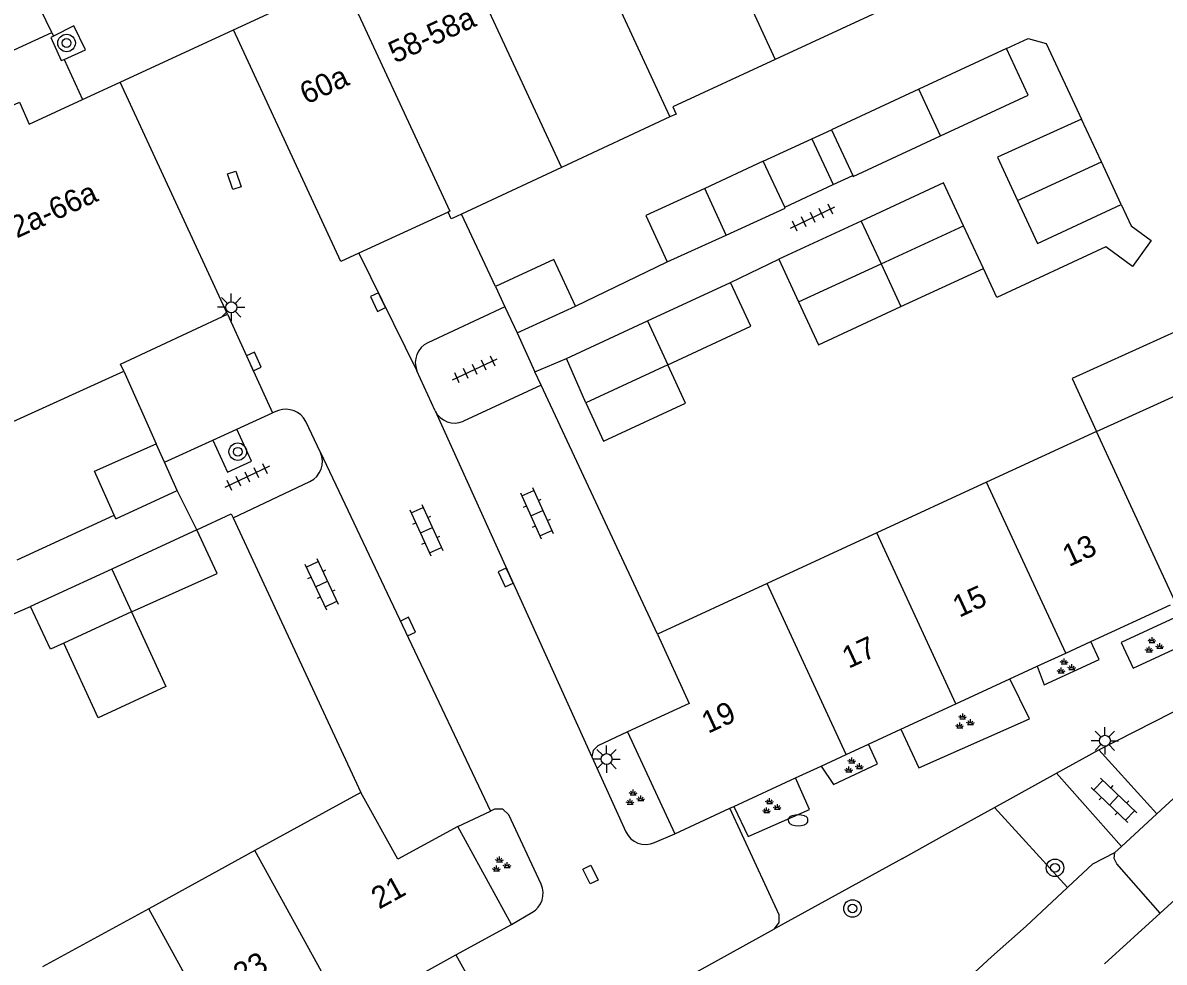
# Model space of a CAD drawing. Extents: x 132998 to 136004, y 396998 to 398512.
# Drawn here: x 133489.2 to 133541.3, y 398242.9 to 398285.7 of the extents above; entities that cross this region are included whole.
import ezdxf

# ---------------------------------------------------------------- set-up
doc = ezdxf.new("R2010")
doc.units = 0
for name, color, linetype in [('gg-afsc-erfafscheiding', 7, 'Continuous'), ('gg-afsc-hekwerk', 7, 'Continuous'), ('gg-afsc-muur', 7, 'Continuous'), ('gg-anno-huisnummerreeks BGT', 7, 'Continuous'), ('gg-anno-openbare ruimte label', 7, 'Continuous'), ('gg-bbg-bijgebouw', 7, 'Continuous'), ('gg-bbg-gedigitaliseerde bebouwing', 7, 'Continuous'), ('gg-bbg-gedigitaliseerde bijgebouw', 7, 'Continuous'), ('gg-bbg-hoofdgebouw', 7, 'Continuous'), ('gg-bbg-luifel en loopbrug', 7, 'Continuous'), ('gg-bbg-tussenscheiding', 7, 'Continuous'), ('gg-knt-verharding', 7, 'Continuous'), ('gg-knt-verharding nz', 7, 'Continuous'), ('gt-grn-groengrens', 7, 'Continuous'), ('gt-grn-weggrens', 7, 'Continuous'), ('gt-symb-boom', 7, 'Continuous'), ('gt-symb-brandkraan', 7, 'Continuous'), ('gt-symb-groenvak', 7, 'Continuous'), ('gt-symb-klinker verharding', 7, 'Continuous'), ('gt-symb-kolk', 7, 'Continuous'), ('gt-symb-kolk center center', 7, 'Continuous'), ('gt-symb-lichtmast', 7, 'Continuous'), ('gt-symb-tegel verharding', 7, 'Continuous')]:
    doc.layers.add(name, color=color, linetype=linetype)

# ---------------------------------------------------------------- blocks, each defined once
blk = doc.blocks.new('gt0-GRVAK')
at = {"layer": 'gt-symb-groenvak'}
for p, q in [((-0.11, 0.189), (-0.228, 0.24)), ((-0.182, 0.153), (0.088, 0.153)), ((-0.091, 0.211), (-0.156, 0.322)), ((-0.047, 0.214), (-0.047, 0.393)), ((-0.004, 0.211), (0.061, 0.322)), ((0.015, 0.189), (0.133, 0.24)), ((0.262, -0.052), (0.197, 0.059)), ((0.305, -0.049), (0.305, 0.13)), ((0.349, -0.052), (0.414, 0.059)), ((-0.245, -0.228), (-0.363, -0.177)), ((-0.318, -0.264), (-0.047, -0.264)), ((-0.226, -0.206), (-0.291, -0.095)), ((-0.183, -0.203), (-0.183, -0.024)), ((-0.139, -0.206), (-0.074, -0.095)), ((-0.12, -0.228), (-0.002, -0.177)), ((0.243, -0.074), (0.125, -0.023)), ((0.17, -0.11), (0.441, -0.11)), ((0.368, -0.074), (0.486, -0.023))]:
    blk.add_line(p, q, dxfattribs=at)
blk = doc.blocks.new('gt0-KL1')
at = {"layer": 'gt-symb-klinker verharding'}
for p, q in [((-1.15, 0.3), (1.15, 0.3)), ((-1, -0.3), (-1, 0.3)), ((-0.5, 0.3), (-0.5, 0.45)), ((0, -0.3), (0, 0.3)), ((0.5, 0.3), (0.5, 0.45)), ((1, -0.3), (1, 0.3)), ((-1.15, -0.3), (1.15, -0.3)), ((-0.5, -0.45), (-0.5, -0.3)), ((0.5, -0.45), (0.5, -0.3))]:
    blk.add_line(p, q, dxfattribs=at)
blk = doc.blocks.new('gt0-BOOM')
at = {"layer": 'gt-symb-boom'}
for radius in [0.4, 0.2]:
    blk.add_circle((0, 0), radius, dxfattribs=at)
blk = doc.blocks.new('gt0-TEG1')
at = {"layer": 'gt-symb-tegel verharding'}
for p, q in [((-1.125, 0), (1.125, 0)), ((-0.9, -0.25), (-0.9, 0.25)), ((-0.45, -0.25), (-0.45, 0.25)), ((0, -0.25), (0, 0.25)), ((0.45, -0.25), (0.45, 0.25)), ((0.9, -0.25), (0.9, 0.25))]:
    blk.add_line(p, q, dxfattribs=at)
blk = doc.blocks.new('gt0-KOLK')
at = {"layer": 'gt-symb-kolk'}
blk.add_lwpolyline([(0, 0), (0.375, 0), (0.375, 0.4), (-0.375, 0.4), (-0.375, 0), (0, 0)], dxfattribs=at)
blk = doc.blocks.new('gt0-LMAST')
at = {"layer": 'gt-symb-lichtmast'}
for p, q in [((-0.005, 0.246), (-0.005, 0.621)), ((-0.182, 0.173), (-0.447, 0.438)), ((0.172, 0.173), (0.437, 0.438)), ((-0.255, -0.004), (-0.63, -0.004)), ((-0.182, -0.181), (-0.447, -0.446)), ((-0.005, -0.254), (-0.005, -0.629)), ((0.437, -0.446), (0.172, -0.181)), ((0.245, -0.004), (0.62, -0.004))]:
    blk.add_line(p, q, dxfattribs=at)
blk.add_circle((-0.005, -0.004), 0.25, dxfattribs=at)
blk = doc.blocks.new('gt0-KOLKCC')
at = {"layer": 'gt-symb-kolk center center'}
blk.add_lwpolyline([(-0.375, 0.2), (0.375, 0.2), (0.375, -0.2), (-0.375, -0.2)], close=True, dxfattribs=at)
blk = doc.blocks.new('gt0-BR')
at = {"layer": 'gt-symb-brandkraan'}
for centre, radius, start, end in [((-0.244, 0), 0.206, 107.5669, 252.4331), ((0.599, -2.664), 3, 106.892, 107.5669), ((0, -0.691), 0.938, 73.108, 106.892), ((-0.599, -2.664), 3, 72.4331, 73.108), ((0.244, 0), 0.206, 287.567, 72.4331), ((0.599, 2.664), 3, 252.4331, 253.108), ((0, 0.691), 0.938, 253.108, 286.8921), ((-0.599, 2.664), 3, 286.8921, 287.567)]:
    blk.add_arc(centre, radius, start, end, dxfattribs=at)

msp = doc.modelspace()

# ---------------------------------------------------------------- linework, layer by layer
at = {"layer": 'gg-afsc-erfafscheiding'}
for p, q in [((133514.42, 398272.789), (133518.604, 398274.803)), ((133521.498, 398273.871), (133523.7, 398274.93)), ((133512.577, 398269.784), (133514.013, 398270.394)), ((133512.855, 398269.189), (133512.577, 398269.784)), ((133518.16, 398257.82), (133512.855, 398269.189)), ((133488.961, 398261.214), (133493.381, 398263.249)), ((133487.02, 398257.98), (133489.565, 398259.085))]:
    msp.add_line(p, q, dxfattribs=at)
for points in [[(133534.08, 398284.54), (133535.081, 398285.007), (133535.896, 398284.779), (133537.51, 398281.32)], [(133539.32, 398277.42), (133539.771, 398276.448), (133540.692, 398275.777), (133539.839, 398274.604), (133538.621, 398275.491), (133533.646, 398273.182), (133533.03, 398274.51)]]:
    msp.add_lwpolyline(points, dxfattribs=at)
at = {"layer": 'gg-afsc-hekwerk'}
for p, q in [((133541.095, 398245.096), (133543.66, 398247.43)), ((133538.55, 398242.78), (133541.095, 398245.096))]:
    msp.add_line(p, q, dxfattribs=at)
at = {"layer": 'gg-afsc-muur'}
for p, q in [((133510.769, 398273.68), (133509.218, 398276.984)), ((133493.82, 398269.82), (133495.3, 398266.51)), ((133498.805, 398263.126), (133504.64, 398250.6))]:
    msp.add_line(p, q, dxfattribs=at)
msp.add_lwpolyline([(133497.15, 398262.585), (133498.717, 398263.315), (133498.805, 398263.126)], dxfattribs=at)
at = {"layer": 'gg-bbg-bijgebouw'}
for p, q in [((133510.769, 398273.68), (133511.204, 398272.755)), ((133517.708, 398272.111), (133521.498, 398273.871)), ((133511.204, 398272.755), (133511.762, 398271.566)), ((133511.762, 398271.566), (133514.42, 398272.789)), ((133514.013, 398270.394), (133517.708, 398272.111)), ((133514.893, 398268.376), (133514.013, 398270.394)), ((133518.632, 398270.114), (133514.893, 398268.376)), ((133495.677, 398265.662), (133495.3, 398266.51)), ((133496.25, 398264.375), (133495.677, 398265.662)), ((133493.451, 398263.091), (133496.25, 398264.375)), ((133497.15, 398262.585), (133493.268, 398260.794)), ((133498.072, 398260.592), (133497.15, 398262.585)), ((133493.268, 398260.794), (133489.565, 398259.085))]:
    msp.add_line(p, q, dxfattribs=at)
for points in [[(133514.42, 398272.789), (133513.444, 398274.91), (133510.769, 398273.68)], [(133518.632, 398270.114), (133522.425, 398271.876), (133521.498, 398273.871)]]:
    msp.add_lwpolyline(points, dxfattribs=at)
at = {"layer": 'gg-bbg-gedigitaliseerde bebouwing'}
for p, q in [((133528.17, 398286.19), (133523.536, 398284.045)), ((133523.536, 398284.045), (133518.86, 398281.88)), ((133518.732, 398281.42), (133513.782, 398279.112)), ((133513.782, 398279.112), (133509.218, 398276.984)), ((133488.769, 398267.522), (133493.82, 398269.82)), ((133504.64, 398250.6), (133499.799, 398247.948)), ((133499.799, 398247.948), (133494.957, 398245.295)), ((133494.957, 398245.295), (133490.115, 398242.642))]:
    msp.add_line(p, q, dxfattribs=at)
msp.add_lwpolyline([(133518.86, 398281.88), (133519.01, 398281.55), (133518.732, 398281.42)], dxfattribs=at)
at = {"layer": 'gg-bbg-gedigitaliseerde bijgebouw'}
for p, q in [((133534.08, 398284.54), (133530.092, 398282.691)), ((133530.092, 398282.691), (133526.1, 398280.84)), ((133538.415, 398279.37), (133537.51, 398281.32)), ((133526.1, 398280.84), (133527.07, 398278.753)), ((133522.99, 398279.4), (133520.318, 398278.164)), ((133523.969, 398277.306), (133522.99, 398279.4)), ((133539.32, 398277.42), (133538.415, 398279.37)), ((133527.46, 398276.67), (133523.7, 398274.93)), ((133533.03, 398274.51), (133532.125, 398276.46)), ((133518.604, 398274.803), (133521.3, 398276.025)), ((133523.7, 398274.93), (133524.605, 398272.98)), ((133529.266, 398272.768), (133533.03, 398274.51)), ((133493.451, 398263.091), (133493.381, 398263.249)), ((133494.165, 398258.843), (133498.072, 398260.592)), ((133494.165, 398258.843), (133491.086, 398257.416))]:
    msp.add_line(p, q, dxfattribs=at)
for points in [[(133531.08, 398280.56), (133535.07, 398282.41), (133534.08, 398284.54)], [(133537.51, 398281.32), (133533.68, 398279.58), (133534.59, 398277.615)], [(133527.07, 398278.753), (133527.09, 398278.71), (133531.08, 398280.56)], [(133532.125, 398276.46), (133531.22, 398278.41), (133527.46, 398276.67)], [(133520.318, 398278.164), (133517.63, 398276.92), (133518.604, 398274.803)], [(133521.3, 398276.025), (133523.99, 398277.26), (133523.969, 398277.306)], [(133534.59, 398277.615), (133535.5, 398275.65), (133539.32, 398277.42)], [(133524.605, 398272.98), (133525.51, 398271.03), (133529.266, 398272.768)], [(133493.381, 398263.249), (133492.487, 398265.258), (133495.3, 398266.51)], [(133491.086, 398257.416), (133490.471, 398257.131), (133489.565, 398259.085)]]:
    msp.add_lwpolyline(points, dxfattribs=at)
at = {"layer": 'gg-bbg-hoofdgebouw'}
for p, q in [((133498.83, 398285.4), (133500.962, 398286.386)), ((133491.943, 398282.215), (133493.66, 398283.01)), ((133498.55, 398272.42), (133493.66, 398283.01)), ((133508.61, 398277.08), (133504.541, 398275.208)), ((133509.218, 398276.984), (133508.833, 398276.804)), ((133538.188, 398267.072), (133543.025, 398269.266)), ((133538.188, 398267.072), (133533.181, 398264.759)), ((133533.181, 398264.759), (133528.174, 398262.446)), ((133528.174, 398262.446), (133523.167, 398260.133)), ((133523.167, 398260.133), (133518.16, 398257.82)), ((133537.931, 398257.483), (133541.569, 398259.165)), ((133536.787, 398256.955), (133537.931, 398257.483)), ((133535.489, 398256.355), (133536.787, 398256.955)), ((133534.241, 398255.778), (133535.489, 398256.355)), ((133531.78, 398254.64), (133534.241, 398255.778)), ((133529.27, 398253.48), (133531.78, 398254.64)), ((133516.8, 398253.36), (133518.95, 398248.71)), ((133527.787, 398252.795), (133529.27, 398253.48)), ((133526.774, 398252.326), (133527.787, 398252.795)), ((133525.631, 398251.798), (133526.774, 398252.326)), ((133524.467, 398251.26), (133525.631, 398251.798)), ((133521.644, 398249.956), (133524.467, 398251.26)), ((133518.95, 398248.71), (133521.472, 398249.876)), ((133521.472, 398249.876), (133521.644, 398249.956)), ((133511.5, 398244.58), (133509.05, 398249.05)), ((133508.972, 398243.186), (133511.5, 398244.58)), ((133503.95, 398240.417), (133508.972, 398243.186))]:
    msp.add_line(p, q, dxfattribs=at)
for points in [[(133504.541, 398275.208), (133503.72, 398274.83), (133498.83, 398285.4)], [(133483.739, 398278.425), (133486.31, 398279.61), (133485.85, 398280.62), (133489.06, 398282.1), (133489.51, 398281.09), (133491.943, 398282.215)], [(133508.833, 398276.804), (133508.76, 398276.77), (133508.61, 398277.08)], [(133493.82, 398269.82), (133493.67, 398270.14), (133498.55, 398272.42)], [(133518.16, 398257.82), (133519.61, 398254.66), (133516.8, 398253.36)], [(133509.05, 398249.05), (133506.32, 398247.55), (133504.64, 398250.6)]]:
    msp.add_lwpolyline(points, dxfattribs=at)
at = {"layer": 'gg-bbg-luifel en loopbrug'}
for p, q in [((133525.212, 398280.429), (133526.1, 398280.84)), ((133522.99, 398279.4), (133525.212, 398280.429)), ((133525.212, 398280.429), (133526.182, 398278.338)), ((133526.182, 398278.338), (133527.07, 398278.753)), ((133523.969, 398277.306), (133526.182, 398278.338))]:
    msp.add_line(p, q, dxfattribs=at)
for points in [[(133543.025, 398269.266), (133541.913, 398271.673), (133537.078, 398269.48), (133538.188, 398267.072)], [(133514.893, 398268.376), (133515.709, 398266.621), (133519.448, 398268.359), (133518.632, 398270.114)], [(133494.165, 398258.843), (133495.738, 398255.426), (133492.655, 398254.008), (133491.086, 398257.416)]]:
    msp.add_lwpolyline(points, dxfattribs=at)
at = {"layer": 'gg-bbg-tussenscheiding'}
for p, q in [((133518.662, 398294.579), (133523.536, 398284.045)), ((133513.237, 398293.297), (133518.732, 398281.42)), ((133508.747, 398289.993), (133513.782, 398279.112)), ((133531.08, 398280.56), (133530.092, 398282.691)), ((133534.59, 398277.615), (133538.415, 398279.37)), ((133521.3, 398276.025), (133520.318, 398278.164)), ((133527.46, 398276.67), (133528.363, 398274.719)), ((133528.363, 398274.719), (133532.125, 398276.46)), ((133524.605, 398272.98), (133528.363, 398274.719)), ((133528.363, 398274.719), (133529.266, 398272.768)), ((133517.708, 398272.111), (133518.632, 398270.114)), ((133541.793, 398259.269), (133538.188, 398267.072)), ((133536.787, 398256.955), (133533.181, 398264.759)), ((133531.78, 398254.64), (133528.174, 398262.446)), ((133493.268, 398260.794), (133494.165, 398258.843)), ((133526.774, 398252.326), (133523.167, 398260.133)), ((133503.95, 398240.417), (133499.799, 398247.948)), ((133499.115, 398237.751), (133494.957, 398245.295))]:
    msp.add_line(p, q, dxfattribs=at)
msp.add_lwpolyline([(133503.327, 398288.701), (133508.689, 398277.116), (133508.61, 398277.08)], dxfattribs=at)
at = {"layer": 'gg-knt-verharding'}
for p, q in [((133490.532, 398285.276), (133489.748, 398286.899)), ((133482.762, 398281.697), (133490.532, 398285.276)), ((133493.66, 398283.01), (133498.83, 398285.4)), ((133490.967, 398283.99), (133491.098, 398284.048)), ((133511.204, 398272.755), (133507.696, 398271.118)), ((133508.017, 398268.015), (133507.19, 398269.84)), ((133512.855, 398269.189), (133509.312, 398267.535)), ((133498.973, 398267.171), (133500.61, 398267.92)), ((133500.87, 398268.02), (133500.61, 398267.92)), ((133502.789, 398266.116), (133502.119, 398267.53)), ((133497.882, 398266.671), (133498.973, 398267.171)), ((133495.677, 398265.662), (133497.882, 398266.671)), ((133498.805, 398263.126), (133502.312, 398264.782)), ((133538.303, 398252.545), (133544.869, 398255.9)), ((133544.89, 398253.26), (133540.95, 398249.625)), ((133515.169, 398252.225), (133516.72, 398248.8)), ((133536.365, 398251.476), (133538.303, 398252.545)), ((133540.95, 398249.625), (133538.303, 398252.545)), ((133533.543, 398249.916), (133536.365, 398251.476)), ((133536.365, 398251.476), (133539.334, 398248.134)), ((133509.05, 398249.05), (133510.55, 398249.749)), ((133531.27, 398248.66), (133533.543, 398249.916)), ((133540.95, 398249.625), (133539.334, 398248.134)), ((133518.029, 398248.31), (133518.95, 398248.71)), ((133529.34, 398247.58), (133531.27, 398248.66)), ((133539.334, 398248.134), (133539.034, 398247.858)), ((133529.34, 398247.58), (133523.51, 398244.37)), ((133534.99, 398244.5), (133536.871, 398246.258)), ((133511.5, 398244.58), (133512.44, 398245.12)), ((133512.316, 398238.211), (133523.51, 398244.37)), ((133533.4, 398243.1), (133534.99, 398244.5)), ((133498.13, 398210.578), (133533.4, 398243.1)), ((133508.972, 398243.186), (133510.17, 398241.04))]:
    msp.add_line(p, q, dxfattribs=at)
for points in [[(133491.098, 398284.048), (133492.067, 398284.481), (133491.534, 398285.573), (133490.608, 398285.111)], [(133490.608, 398285.111), (133490.493, 398285.054), (133490.967, 398283.99)], [(133497.882, 398266.671), (133498.548, 398265.216), (133499.639, 398265.716), (133498.973, 398267.171)], [(133539.324, 398257.434), (133539.869, 398256.265), (133542.301, 398257.399), (133541.757, 398258.567), (133539.324, 398257.434)], [(133535.489, 398256.355), (133535.808, 398255.502), (133538.317, 398256.671), (133537.931, 398257.483)], [(133529.27, 398253.48), (133530.089, 398251.726), (133535.13, 398253.951), (133534.241, 398255.778)], [(133516.8, 398253.36), (133515.45, 398252.72), (133515.235, 398252.515), (133515.169, 398252.225)], [(133525.631, 398251.798), (133526.195, 398250.958), (133528.199, 398251.906), (133527.787, 398252.795)], [(133521.644, 398249.956), (133522.306, 398248.588), (133525.106, 398249.817), (133524.467, 398251.26)], [(133512.86, 398246.41), (133511.39, 398249.58), (133511.11, 398249.84), (133510.728, 398249.831), (133510.55, 398249.749)], [(133523.51, 398244.37), (133523.723, 398244.66), (133523.72, 398245.02), (133521.472, 398249.876)], [(133536.871, 398246.258), (133538.03, 398247.34), (133539.034, 398247.858)], [(133541.095, 398245.096), (133539.12, 398247.34), (133539.005, 398247.587), (133539.034, 398247.858)]]:
    msp.add_lwpolyline(points, dxfattribs=at)
for centre, radius, start, end in [((133508.113, 398270.214), 0.996, 114.7541, 202.0455), ((133501.217, 398267.067), 1.014, 27.1805, 109.9779), ((133508.915, 398268.451), 0.998, 205.9007, 293.4242), ((133501.86, 398265.696), 1.02, 296.3293, 24.3195), ((133517.626, 398249.227), 1.002, 205.2458, 293.7093), ((133511.947, 398245.994), 1.003, 299.4263, 24.5051)]:
    msp.add_arc(centre, radius, start, end, dxfattribs=at)
at = {"layer": 'gg-knt-verharding nz'}
for p, q in [((133504.541, 398275.208), (133507.19, 398269.84)), ((133498.55, 398272.42), (133500.61, 398267.92)), ((133508.017, 398268.015), (133515.169, 398252.225)), ((133502.789, 398266.116), (133510.55, 398249.749))]:
    msp.add_line(p, q, dxfattribs=at)
at = {"layer": 'gt-grn-groengrens'}
msp.add_line((133536.871, 398246.258), (133533.543, 398249.916), dxfattribs=at)
at = {"layer": 'gt-grn-weggrens'}
for p, q in [((133490.532, 398285.276), (133490.608, 398285.111)), ((133491.098, 398284.048), (133491.943, 398282.215)), ((133511.762, 398271.566), (133512.577, 398269.784)), ((133497.15, 398262.585), (133496.25, 398264.375))]:
    msp.add_line(p, q, dxfattribs=at)

# ---------------------------------------------------------------- block references
at = {"layer": 'gt-symb-boom'}
for p in [(133491.209, 398284.797), (133499.018, 398266.146), (133536.299, 398247.161), (133527.062, 398245.306)]:
    msp.add_blockref('gt0-BOOM', p, dxfattribs=at)
at = {"layer": 'gt-symb-brandkraan'}
msp.add_blockref('gt0-BR', (133524.579, 398249.327), dxfattribs=at)
at = {"layer": 'gt-symb-groenvak'}
for p in [(133540.772, 398257.286), (133536.766, 398256.319), (133532.134, 398253.81), (133527.074, 398251.802), (133517.1, 398250.335), (133523.328, 398249.941), (133511.005, 398247.286)]:
    msp.add_blockref('gt0-GRVAK', p, dxfattribs=at)
at = {"layer": 'gt-symb-klinker verharding'}
for p, rotation in [((133512.663, 398263.345), -65.6129332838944), ((133507.622, 398262.568), -65.61293328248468), ((133502.842, 398260.106), -64.66472300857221), ((133538.993, 398250.241), 136.29643001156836)]:
    msp.add_blockref('gt0-KL1', p, dxfattribs=dict(at, rotation=rotation))
at = {"layer": 'gt-symb-kolk'}
for p, rotation in [((133505.595, 398273.06), 115.46334506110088), ((133499.572, 398270.182), -65.86887479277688), ((133511.424, 398260.49), 114.38706671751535), ((133506.598, 398258.081), -64.8446275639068)]:
    msp.add_blockref('gt0-KOLK', p, dxfattribs=dict(at, rotation=rotation))
at = {"layer": 'gt-symb-kolk center center'}
for p, rotation in [((133498.862, 398278.529), -71.9999254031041), ((133515.111, 398246.85), -63.89617501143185)]:
    msp.add_blockref('gt0-KOLKCC', p, dxfattribs=dict(at, rotation=rotation))
at = {"layer": 'gt-symb-lichtmast'}
for p in [(133498.728, 398272.739), (133538.579, 398252.961), (133515.848, 398252.125)]:
    msp.add_blockref('gt0-LMAST', p, dxfattribs=at)
at = {"layer": 'gt-symb-tegel verharding'}
for p, rotation in [((133525.246, 398276.829), 25.616192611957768), ((133509.835, 398269.903), 25.027278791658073), ((133499.446, 398265.001), -154.7165198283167)]:
    msp.add_blockref('gt0-TEG1', p, dxfattribs=dict(at, rotation=rotation))

# ---------------------------------------------------------------- texts
at = {"layer": 'gg-anno-huisnummerreeks BGT'}
for s, rotation, p in [('58-58a', 24.8, (133506.189, 398283.852)), ('60a', 24.8, (133502.147, 398281.976)), ('62a-66a', 24.8, (133488.261, 398275.558)), ('13', 24.8, (133536.935, 398260.878)), ('15', 24.8, (133531.928, 398258.564)), ('17', 24.8, (133526.885, 398256.234)), ('19', 24.8, (133520.474, 398253.271)), ('21', 28.9, (133505.465, 398245.249)), ('23', 28.9, (133499.179, 398241.783))]:
    msp.add_text(s, height=1, rotation=rotation, dxfattribs=at).set_placement(p)
at = {"layer": 'gg-anno-openbare ruimte label'}
msp.add_text('Van Hogendorpstraat', height=2.5, rotation=24.6, dxfattribs=at).set_placement((133477.224, 398282.713))

doc.saveas('drawing.dxf')
